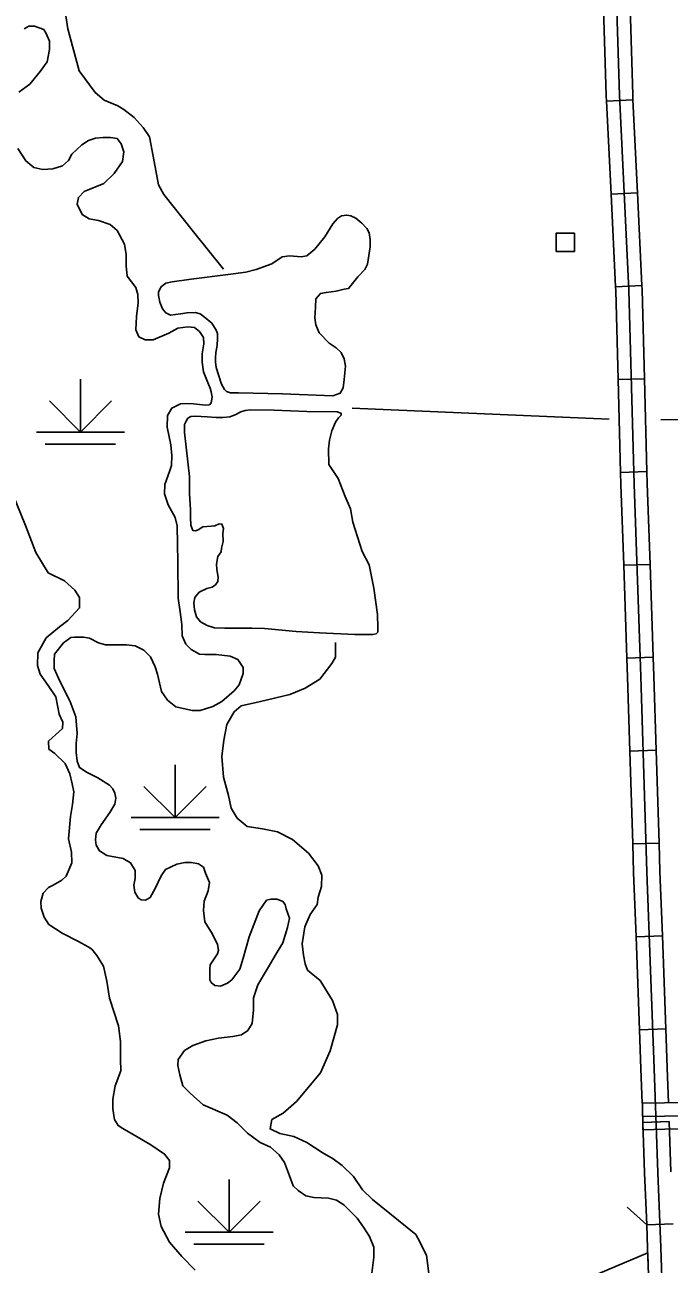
# Model space of a CAD drawing. Extents: x 1084508 to 1142749, y 1057638 to 1093403.
# Drawn here: x 1117857 to 1119007, y 1082911 to 1085121 of the extents above; entities that cross this region are included whole.
import ezdxf

# ---------------------------------------------------------------- set-up
doc = ezdxf.new("R2010")
doc.units = 0
for name, color, linetype in [('Level 19', 7, 'Continuous'), ('Level 31', 7, 'Continuous'), ('Level 32', 7, 'Continuous'), ('Level 35', 7, 'Continuous'), ('Level 38', 7, 'Continuous'), ('Level 44', 7, 'Continuous'), ('Level 47', 7, 'Continuous'), ('Level 5', 7, 'Continuous'), ('Level 56', 7, 'Continuous')]:
    doc.layers.add(name, color=color, linetype=linetype)

msp = doc.modelspace()

# ---------------------------------------------------------------- linework, layer by layer
at = {"layer": 'Level 19'}
msp.add_lwpolyline([(1118969.5, 1082908.3), (1118968.8, 1082931.1), (1118822.6, 1082869.1), (1118363.5, 1082676.1), (1117941.5, 1082501), (1117541.1, 1082333.1), (1117127.2, 1082160.1), (1116717.1, 1081988), (1116303.6, 1081814.6), (1116047.1, 1081707.2), (1115988.7, 1081686.1)], dxfattribs=at)
at = {"layer": 'Level 31'}
for p, q in [((1118959.8, 1083163.5), (1119006.8, 1083165.2)), ((1119013.8, 1082982.9), (1118966.8, 1082981))]:
    msp.add_line(p, q, dxfattribs=at)
for points in [[(1120623.1, 1083789.9), (1120626.4, 1083736.2), (1120605.5, 1083701.3), (1120495.6, 1083655.7), (1120181.9, 1083523.3), (1119870.5, 1083391.9), (1119555.8, 1083261.2), (1119309.3, 1083157.7), (1119279.1, 1083144.6), (1119260.8, 1083138.3), (1119241.8, 1083133.1), (1119231, 1083131.1), (1119206.1, 1083130.2), (1119186.8, 1083130.5), (1119173, 1083132.4), (1119154.7, 1083137.7), (1119119, 1083151.8), (1119093.1, 1083163.2), (1119071.8, 1083170.4), (1119052.9, 1083174.7), (1119037.8, 1083175.7), (1118959.4, 1083174.3)], [(1118998.3, 1083198.6), (1118959, 1083197.9), (1118959.8, 1083150.8)], [(1119164, 1083159.5), (1119162.3, 1083160), (1119128.1, 1083173.5), (1119101.7, 1083185.2), (1119078.2, 1083193.1), (1119056.2, 1083198.1), (1119038.4, 1083199.2), (1118998.3, 1083198.6)], [(1118963, 1083073.9), (1118959.8, 1083163.5)], [(1119006.8, 1083165.2), (1119010, 1083075.5)], [(1118999.1, 1083151.5), (1118959.8, 1083150.8)], [(1118999.1, 1083151.5), (1119037.2, 1083152.1), (1119049.5, 1083151.3), (1119065.5, 1083147.8), (1119084.6, 1083141.3), (1119109.9, 1083130.1), (1119147.1, 1083115.4), (1119151.1, 1083114.2)], [(1118966.8, 1082981), (1118963, 1083073.7)], [(1119002.3, 1082650.7), (1118998.8, 1082743.6), (1118992, 1082940.6), (1118986.5, 1083074.7)], [(1118972.7, 1082815.5), (1118968.5, 1082939.7), (1118966.8, 1082981)]]:
    msp.add_lwpolyline(points, dxfattribs=at)
at = {"layer": 'Level 32'}
for p, q in [((1118895.2, 1084985), (1118942.2, 1084987.3)), ((1118903.3, 1084819.5), (1118950.3, 1084821.8)), ((1118911.3, 1084653.9), (1118958.4, 1084656.2)), ((1118915.8, 1084488.8), (1118962.8, 1084490)), ((1118920.1, 1084323.1), (1118967.1, 1084324.4)), ((1118925.7, 1084157.3), (1118972.7, 1084158.9)), ((1118931.4, 1083991.7), (1118978.5, 1083993.3)), ((1118936.7, 1083826.1), (1118983.8, 1083827.6)), ((1118941.9, 1083660.5), (1118988.9, 1083661.9)), ((1118947.7, 1083494.7), (1118994.8, 1083496.4)), ((1118953.8, 1083329.1), (1119000.9, 1083330.8))]:
    msp.add_line(p, q, dxfattribs=at)
for points in [[(1118745.4, 1089623.3), (1118749.7, 1089483.2), (1118764.6, 1089043.1), (1118804.4, 1088061.9), (1118832.6, 1087414.4), (1118842.5, 1087077.4), (1118857, 1086728.1), (1118870.9, 1086374.7), (1118883.4, 1086032.8), (1118895.8, 1085690.9), (1118907.8, 1085337), (1118918.3, 1084995.6), (1118935.2, 1084648.2), (1118944.2, 1084302.3), (1118956.1, 1083958.9), (1118967, 1083610.5), (1118979.9, 1083260.1), (1118986.5, 1083074.7)], [(1118889.9, 1085151.1), (1118894.7, 1084994.6), (1118895.2, 1084985)], [(1118937, 1085152.5), (1118941.8, 1084996.5), (1118942.2, 1084987.3)], [(1118895.2, 1084985), (1118903.3, 1084819.5)], [(1118942.2, 1084987.3), (1118950.3, 1084821.8)], [(1118903.3, 1084819.5), (1118911.3, 1084653.9)], [(1118950.3, 1084821.8), (1118958.4, 1084656.2)], [(1118911.3, 1084653.9), (1118911.7, 1084647.3), (1118915.8, 1084488.8)], [(1118958.4, 1084656.2), (1118958.7, 1084649), (1118962.8, 1084490)], [(1118915.8, 1084488.8), (1118920.1, 1084323.1)], [(1118962.8, 1084490), (1118967.1, 1084324.4)], [(1118920.1, 1084323.1), (1118920.6, 1084301.5), (1118925.7, 1084157.3)], [(1118967.1, 1084324.4), (1118967.7, 1084303), (1118972.7, 1084158.9)], [(1118925.7, 1084157.3), (1118931.4, 1083991.7)], [(1118972.7, 1084158.9), (1118978.5, 1083993.3)], [(1118931.4, 1083991.7), (1118932.6, 1083958.1), (1118936.7, 1083826.1)], [(1118978.5, 1083993.3), (1118979.6, 1083959.6), (1118983.8, 1083827.6)], [(1118936.7, 1083826.1), (1118941.9, 1083660.5)], [(1118983.8, 1083827.6), (1118988.9, 1083661.9)], [(1118941.9, 1083660.5), (1118943.5, 1083609.7), (1118947.7, 1083494.7)], [(1118988.9, 1083661.9), (1118990.5, 1083611.3), (1118994.8, 1083496.4)], [(1118947.7, 1083494.7), (1118953.8, 1083329.1)], [(1118994.8, 1083496.4), (1119000.9, 1083330.8)], [(1118953.8, 1083329.1), (1118956.4, 1083259.2), (1118958.6, 1083197.9)], [(1119000.9, 1083330.8), (1119003.5, 1083260.9), (1119005.7, 1083198.7)]]:
    msp.add_lwpolyline(points, dxfattribs=at)
at = {"layer": 'Level 35'}
for points in [[(1117856, 1085114.1), (1117864, 1085118.8), (1117874.6, 1085118.8), (1117890.9, 1085113), (1117895.2, 1085105.6), (1117901, 1085092.4), (1117901, 1085077), (1117896.8, 1085055.3), (1117884.6, 1085037.9), (1117866.1, 1085015.7), (1117846.5, 1085001.4)], [(1117844.4, 1084900.8), (1117858.7, 1084878.6), (1117873, 1084867), (1117889.4, 1084863.3), (1117907.3, 1084864.3), (1117924.3, 1084869.6), (1117934.8, 1084879.2), (1117941.2, 1084890.8), (1117958.6, 1084907.2), (1117970.8, 1084915.1), (1117983, 1084919.4), (1117996.7, 1084920.4), (1118009.9, 1084920.4), (1118021.6, 1084918.3), (1118029, 1084909.3), (1118033.7, 1084894.5), (1118031.6, 1084877.6), (1118016.3, 1084856.4), (1117997.8, 1084838.4), (1117962.9, 1084824.1), (1117952.8, 1084813.5), (1117950.7, 1084801.4), (1117959.2, 1084782.9), (1117971.9, 1084775.5), (1117988.3, 1084772.3), (1118009.4, 1084764.9), (1118022.1, 1084754.3), (1118034.8, 1084729.9), (1118038, 1084711.4), (1118038, 1084691.3), (1118039.5, 1084672.9), (1118054.9, 1084652.8), (1118058.6, 1084640.6), (1118059.1, 1084625.3), (1118056.5, 1084601), (1118054.9, 1084577.1)], [(1118238.1, 1084465.1), (1118224.3, 1084465.1), (1118216.9, 1084467.2), (1118213.2, 1084470.9), (1118207.9, 1084480.4), (1118198.4, 1084510.1), (1118197.4, 1084520.1), (1118197.4, 1084527.5), (1118197.9, 1084537), (1118200, 1084549.2), (1118201.1, 1084561.9), (1118201.1, 1084570.9), (1118198.4, 1084576.7), (1118191, 1084589.4), (1118179.9, 1084598.4), (1118169.9, 1084605.8), (1118160.9, 1084608.5), (1118146.6, 1084607.9), (1118135, 1084605.8), (1118117, 1084603.7), (1118108.5, 1084607.4), (1118102.7, 1084614.8), (1118097.9, 1084626.5), (1118095.3, 1084638.6), (1118095.8, 1084645), (1118100.6, 1084654), (1118103.8, 1084657.1), (1118108.5, 1084660.3), (1118120.1, 1084663), (1118154, 1084667.7), (1118220.1, 1084675.7), (1118251.3, 1084679.9), (1118269.8, 1084684.7), (1118297.8, 1084695.2), (1118316.3, 1084707.4), (1118330.1, 1084709.5), (1118350.2, 1084707.4), (1118360.2, 1084709), (1118374.5, 1084721.2), (1118392.5, 1084742.9), (1118406.8, 1084766.1), (1118415.2, 1084775.7), (1118422.1, 1084780.4), (1118431.6, 1084782), (1118439, 1084780.9), (1118447.5, 1084776.7), (1118458.6, 1084767.7), (1118467.1, 1084758.2), (1118471.3, 1084750.3), (1118473.4, 1084738.6), (1118473.4, 1084725.4), (1118468.6, 1084694.7), (1118463.9, 1084684.7), (1118451.2, 1084672), (1118434.8, 1084651.3), (1118426.9, 1084649.7), (1118412.6, 1084646), (1118394.6, 1084643.9), (1118384.6, 1084642.3), (1118376.1, 1084632.8), (1118375.6, 1084617.5), (1118374.5, 1084598.9), (1118376.6, 1084586.2), (1118382.4, 1084572), (1118400.4, 1084553.4), (1118412.6, 1084545), (1118421.6, 1084537), (1118426.9, 1084525.4), (1118429, 1084512.7), (1118426.9, 1084488.9), (1118425.3, 1084474.1), (1118420, 1084464.6), (1118413.1, 1084461.9), (1118406.8, 1084459.3), (1118316.9, 1084463), (1118238.1, 1084465.1)], [(1118054.9, 1084577.1), (1118060.7, 1084565), (1118071.8, 1084559.2), (1118086.1, 1084559.2), (1118114.1, 1084571.3), (1118130, 1084580.3), (1118148, 1084582.4), (1118159.6, 1084581.4), (1118168.6, 1084574.5), (1118176, 1084563.9), (1118176.5, 1084552.3), (1118173.3, 1084534.3), (1118173.3, 1084519.5), (1118176, 1084502.5), (1118181.6, 1084487.4), (1118187.5, 1084473.1), (1118189.6, 1084466.7), (1118191.2, 1084457.2), (1118189.6, 1084447.2), (1118186.4, 1084443.4), (1118179.5, 1084442.9), (1118157.8, 1084445.6), (1118145.1, 1084446.1), (1118135.1, 1084445.6), (1118119.2, 1084437.6), (1118111.8, 1084424.4), (1118111.3, 1084403.8), (1118117.7, 1084372), (1118119.2, 1084353.4), (1118118.7, 1084335.4), (1118115.5, 1084324.8), (1118107.1, 1084301.6), (1118106, 1084284.6), (1118112.9, 1084265), (1118125.6, 1084242.8), (1118128.8, 1084228), (1118130.3, 1084162.9), (1118130.9, 1084098.9), (1118134, 1084074.6), (1118137.2, 1084051.8), (1118137.7, 1084031.5), (1118144.1, 1084016.7), (1118154.1, 1084007.2), (1118168.9, 1083998.7), (1118178.5, 1083998.2), (1118198.6, 1083998.2), (1118223.4, 1083995.5), (1118237.2, 1083989.2), (1118246.7, 1083974.9), (1118246.7, 1083964.3)], [(1118301.9, 1084434.3), (1118259.4, 1084434.5), (1118250.1, 1084433.7), (1118242.4, 1084431.1), (1118232.7, 1084425.5), (1118223.1, 1084422.4), (1118210.2, 1084420.8), (1118198.3, 1084420.8), (1118182.4, 1084422.1), (1118161.3, 1084423.2), (1118153.1, 1084422.6), (1118148, 1084419.7), (1118144.9, 1084414.4), (1118142.2, 1084408.3), (1118142.2, 1084394.3), (1118150.7, 1084315.7), (1118151.2, 1084285.1), (1118152.5, 1084256.8), (1118152.5, 1084242.5), (1118153.3, 1084229), (1118157, 1084219.2), (1118161.5, 1084218.7), (1118166.3, 1084220.8), (1118175, 1084225.8), (1118189.8, 1084227.1), (1118196.2, 1084227.9), (1118203.6, 1084231.4), (1118208.9, 1084230.8), (1118211.8, 1084223.2), (1118210.4, 1084214.2), (1118210.7, 1084199.9), (1118208.3, 1084188), (1118207.3, 1084181.1), (1118201.2, 1084172.8), (1118198.8, 1084159.1), (1118199.6, 1084149.8), (1118202, 1084136), (1118201.7, 1084128.6), (1118197.5, 1084122.6), (1118191.4, 1084118.3), (1118181.6, 1084115.7), (1118168.4, 1084109.3), (1118160.5, 1084100.1), (1118158.4, 1084090.5), (1118159.9, 1084077.8), (1118163.6, 1084065.7), (1118170.3, 1084056.7), (1118182.2, 1084050.1), (1118195.4, 1084045.8), (1118213.9, 1084045.1), (1118262, 1084045.1), (1118285, 1084044.8), (1118341.1, 1084039), (1118382.8, 1084037.2), (1118445.8, 1084034.2), (1118477.5, 1084033.7), (1118483.8, 1084035), (1118487, 1084038.2), (1118487, 1084045.6), (1118486.2, 1084069.4), (1118479.9, 1084116.8), (1118471.7, 1084158.3), (1118459, 1084182.1), (1118442.6, 1084234), (1118438.4, 1084258.1), (1118428.8, 1084280.3), (1118416.2, 1084312.3), (1118399.5, 1084337.4), (1118399.2, 1084364.9), (1118400.6, 1084380.8), (1118404.8, 1084396.9), (1118411.7, 1084412.5), (1118416.7, 1084420.2), (1118421.7, 1084425.2), (1118421.7, 1084428.4), (1118421.2, 1084428.9), (1118414.7, 1084431.3), (1118360, 1084431.6), (1118301.9, 1084434.3)], [(1118246.7, 1083964.3), (1118239.8, 1083944.2), (1118230.8, 1083933.6), (1118208.6, 1083914.6), (1118192.7, 1083905.6), (1118170, 1083898.2), (1118155.7, 1083898.2), (1118126.6, 1083905.1), (1118111.8, 1083916.7), (1118100.7, 1083932), (1118093.8, 1083963.3), (1118089.6, 1083976.5), (1118081.2, 1083993.9), (1118069.5, 1084006.1), (1118053.7, 1084014), (1118038.3, 1084015.6), (1118023.5, 1084015.6), (1118000.8, 1084015.6), (1117988.6, 1084019.3), (1117972.7, 1084027.3), (1117961.6, 1084029.4), (1117945.8, 1084029.4), (1117938.9, 1084028.3), (1117926.2, 1084019.3), (1117909.8, 1083998.7), (1117909.3, 1083987.6), (1117909.3, 1083973.3), (1117919.3, 1083950.6), (1117937.3, 1083915.6), (1117947.9, 1083887.1), (1117950.5, 1083857.4), (1117948.4, 1083839.4), (1117948.4, 1083823.6), (1117950.5, 1083808.2), (1117954.8, 1083796.6), (1117968, 1083787.6), (1117987.6, 1083778.6), (1118008.2, 1083765.4), (1118014, 1083758.5), (1118017.7, 1083751.1), (1118019.3, 1083742.1), (1118017.7, 1083731.5), (1118008.7, 1083716.2), (1117993.4, 1083694.5), (1117984.4, 1083679.7), (1117983.3, 1083667.5), (1117984.4, 1083658.5), (1117990.2, 1083647.9), (1118003.4, 1083640), (1118032.5, 1083634.2), (1118045.7, 1083626.8), (1118053.7, 1083613)], [(1118053.7, 1083613), (1118053.7, 1083598.7), (1118051.5, 1083587.1), (1118053.1, 1083574.4), (1118059.5, 1083564.3), (1118064.8, 1083560.6), (1118072.2, 1083560.1), (1118080.6, 1083564.9), (1118089.6, 1083580.7), (1118100.2, 1083603.5), (1118108.1, 1083614.6), (1118128.2, 1083624.1), (1118142.5, 1083627.3), (1118154.7, 1083627.3), (1118166.8, 1083625.2), (1118175.8, 1083618.8), (1118179.5, 1083608.2), (1118186.4, 1083591.8), (1118184.3, 1083576.5), (1118176.9, 1083558.5), (1118175.8, 1083541.6), (1118178.5, 1083521.5), (1118191.7, 1083499.8), (1118200.7, 1083481.3), (1118202.8, 1083471.2), (1118200.7, 1083464.3), (1118194.9, 1083455.3), (1118188, 1083444.7), (1118187.4, 1083437.9), (1118187.4, 1083426.8), (1118187.4, 1083418.3), (1118189.6, 1083413.5), (1118196.4, 1083407.7), (1118206.5, 1083406.7), (1118218.6, 1083411.9), (1118226.6, 1083418.3), (1118240.9, 1083437.3), (1118246.7, 1083456.9), (1118257.3, 1083494.5), (1118275.2, 1083541), (1118288.5, 1083560.1), (1118295.9, 1083561.7), (1118307.5, 1083562.2), (1118317.5, 1083558), (1118321.8, 1083552.2), (1118323.4, 1083544.7), (1118329.2, 1083527.8), (1118325.5, 1083511.4), (1118317.5, 1083483.9), (1118305.4, 1083464.3)], [(1118305.4, 1083464.3), (1118289.5, 1083436.8), (1118272.6, 1083409.3), (1118265.2, 1083386), (1118265.2, 1083364.3), (1118262.5, 1083340), (1118255.1, 1083327.8), (1118244, 1083319.9), (1118228.2, 1083317.2), (1118202.8, 1083314.1), (1118180, 1083309.3), (1118156.8, 1083300.8), (1118142, 1083291.8), (1118130.9, 1083276), (1118129.8, 1083265.4), (1118133.5, 1083248.5), (1118139.3, 1083228.9), (1118152, 1083215.7), (1118175.3, 1083195), (1118218.1, 1083177), (1118236.1, 1083163.3), (1118254.6, 1083144.8), (1118276.8, 1083127.8), (1118295.3, 1083119.9), (1118310.7, 1083106.1), (1118320.2, 1083092.4), (1118329.2, 1083068.6), (1118336, 1083050.6), (1118345, 1083042.1), (1118358.3, 1083033.1), (1118372.5, 1083029.9), (1118399, 1083028.4), (1118413.3, 1083025.2), (1118426.5, 1083016.7), (1118450.3, 1082992.9), (1118461.4, 1082977), (1118472, 1082960.1), (1118479.9, 1082941.1), (1118479.9, 1082923.6), (1118476.2, 1082895)]]:
    msp.add_lwpolyline(points, dxfattribs=at)
at = {"layer": 'Level 38'}
msp.add_lwpolyline([(1118966.8, 1082981), (1118932.1, 1083012.9)], dxfattribs=at)
at = {"layer": 'Level 44'}
for p, q in [((1117956.3, 1084489.2), (1117956.3, 1084395)), ((1117956.3, 1084395), (1117900.8, 1084450.5)), ((1117956.3, 1084395), (1118011.8, 1084450.5)), ((1117877.8, 1084395), (1118034.8, 1084395)), ((1117893.5, 1084373.6), (1118019.1, 1084373.6)), ((1118125.1, 1083801.7), (1118125.1, 1083707.6)), ((1118125.1, 1083707.6), (1118069.6, 1083763.1)), ((1118125.1, 1083707.6), (1118180.6, 1083763.1)), ((1118046.6, 1083707.6), (1118203.6, 1083707.6)), ((1118062.3, 1083686.2), (1118187.9, 1083686.2)), ((1118221.5, 1083062.2), (1118221.5, 1082968)), ((1118221.5, 1082968), (1118166, 1083023.5)), ((1118221.5, 1082968), (1118277, 1083023.5)), ((1118143, 1082968), (1118300, 1082968)), ((1118158.7, 1082946.7), (1118284.3, 1082946.7))]:
    msp.add_line(p, q, dxfattribs=at)
at = {"layer": 'Level 47'}
for points in [[(1117930, 1085137.5), (1117933.7, 1085114.4), (1117954.1, 1085039.5)], [(1117954.1, 1085039.5), (1117982.7, 1085000.6), (1117998.5, 1084986.8), (1118022.8, 1084976.8), (1118033.9, 1084970), (1118051.9, 1084956.2), (1118068.3, 1084938.2), (1118079.4, 1084921.8), (1118086.3, 1084886.9), (1118095.3, 1084836.1), (1118105.2, 1084818.4), (1118158.3, 1084751.8), (1118211.6, 1084685.7)], [(1117946, 1084113), (1117928, 1084129.4), (1117898.9, 1084143.8), (1117876.7, 1084180.3), (1117858.2, 1084228.5), (1117825.9, 1084307.3)], [(1118160.9, 1082900.3), (1118137.1, 1082924.7), (1118115.5, 1082950.1), (1118100.1, 1082978.1), (1118095.4, 1083000.3), (1118098, 1083027.8), (1118104.4, 1083055.4), (1118115.5, 1083082.9), (1118115.5, 1083095.6), (1118106.5, 1083107.3), (1118082.1, 1083123.7), (1118057.3, 1083138), (1118031.9, 1083152.8), (1118023.4, 1083158.1), (1118017.1, 1083168.7), (1118016, 1083176.1), (1118013.9, 1083188.3), (1118013.9, 1083205.2), (1118018.2, 1083229), (1118028.2, 1083256), (1118027.7, 1083276.6), (1118027.7, 1083307.8), (1118024.5, 1083335.9), (1118008.1, 1083385.1), (1118003.6, 1083415.8), (1117997.3, 1083442.3), (1117985.6, 1083461.3), (1117976.6, 1083473), (1117969.8, 1083476.7), (1117952.8, 1083486.2), (1117923.8, 1083501), (1117900, 1083516.9), (1117891.5, 1083529.6), (1117886.2, 1083546), (1117885.7, 1083557.6), (1117889.9, 1083572.4), (1117899.4, 1083583), (1117907.4, 1083587), (1117923.2, 1083596), (1117930.6, 1083602.9), (1117941.2, 1083626.7), (1117940.1, 1083645.7), (1117934.9, 1083669.5), (1117938.6, 1083709.2), (1117942.3, 1083730.9), (1117944.4, 1083753.1), (1117941.7, 1083767.9), (1117937.5, 1083785.4), (1117929, 1083803.9), (1117910.5, 1083821.9), (1117900, 1083829.3), (1117899.4, 1083843.6), (1117912.1, 1083855.8), (1117924.3, 1083866.4), (1117924.8, 1083877.5), (1117918.5, 1083891.9), (1117912.6, 1083922.5), (1117898.9, 1083942.7), (1117884.6, 1083963.3), (1117879.9, 1083978.6), (1117880.4, 1084001.4), (1117895.2, 1084027.8), (1117919, 1084047.4), (1117933.8, 1084059.1), (1117954.9, 1084081.3), (1117954.4, 1084099.8), (1117946, 1084113)], [(1118411.3, 1084019.7), (1118411.3, 1083993.8), (1118404.7, 1083982.4), (1118383.6, 1083954.4), (1118357.1, 1083938), (1118330.2, 1083926.9), (1118277.8, 1083914.7), (1118242.9, 1083906.8), (1118230.8, 1083896.2), (1118217.5, 1083873.4), (1118212.2, 1083845.4), (1118208.5, 1083816.3), (1118211.7, 1083779.8), (1118220.7, 1083747), (1118225.5, 1083724.2), (1118236, 1083706.2), (1118254, 1083691.4), (1118281, 1083687.2), (1118308, 1083681.9), (1118334.9, 1083668.1), (1118363.5, 1083643.8), (1118380.4, 1083621.1), (1118387.3, 1083604.7), (1118386.2, 1083584.5), (1118380.4, 1083565.5), (1118378.6, 1083552.5), (1118366.5, 1083534.4), (1118356.8, 1083512.6), (1118352, 1083482.4), (1118354.4, 1083461.9), (1118357.4, 1083446.5), (1118361.7, 1083435.5), (1118383.9, 1083417), (1118406.3, 1083381.4), (1118415.3, 1083356.5), (1118415.3, 1083338), (1118402.1, 1083291.4), (1118384.6, 1083252.3), (1118341.8, 1083201), (1118318, 1083180.3), (1118297.9, 1083168.7), (1118294.7, 1083152.3), (1118312.2, 1083144.1), (1118337, 1083138.8), (1118360.3, 1083127.7), (1118387.4, 1083110.3), (1118407.5, 1083098.9), (1118423.2, 1083086.8), (1118443.8, 1083067.5), (1118459.5, 1083043.3), (1118477.6, 1083026.4)], [(1118477.6, 1083026.4), (1118555, 1082963.7), (1118558.1, 1082957.4), (1118574, 1082927.2), (1118578.7, 1082889.6), (1118575.5, 1082836.7), (1118571.7, 1082817), (1118513.8, 1082781.2), (1118469.1, 1082769.1), (1118426.9, 1082769.1), (1118389.4, 1082774), (1118359.8, 1082781.8)]]:
    msp.add_lwpolyline(points, dxfattribs=at)
at = {"layer": 'Level 5'}
for points in [[(1118441.4, 1084437.7), (1118899.8, 1084418.2)], [(1118992, 1084416.6), (1120186.9, 1084421.9), (1120558.6, 1084402.1)]]:
    msp.add_lwpolyline(points, dxfattribs=at)
at = {"layer": 'Level 56'}
msp.add_lwpolyline([(1118805.1, 1084717), (1118805.1, 1084749.6), (1118837.8, 1084749.6), (1118837.8, 1084717)], close=True, dxfattribs=at)

doc.saveas('drawing.dxf')
